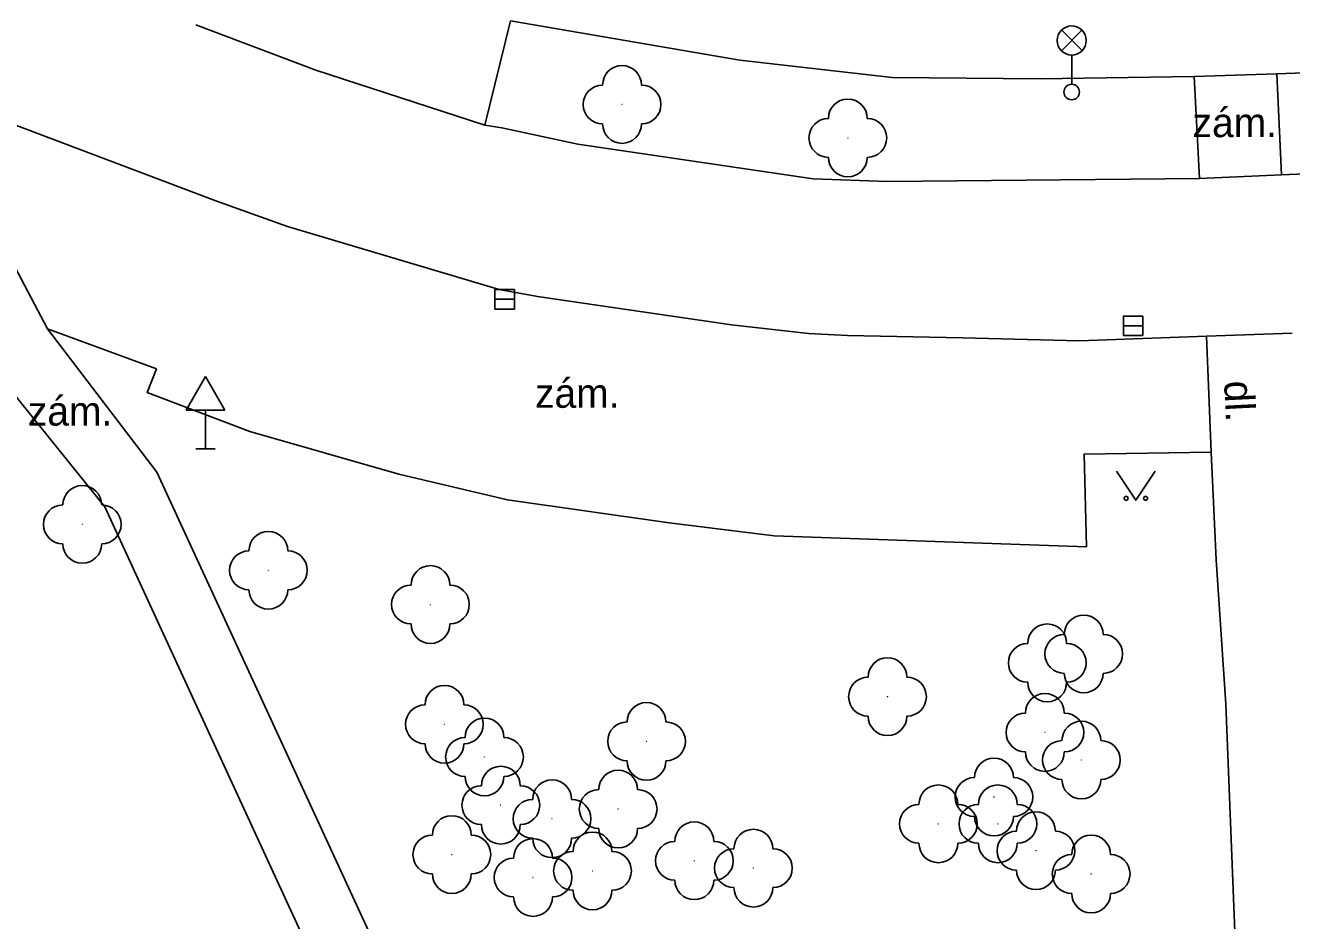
# Model space of a CAD drawing. Extents: x -737812 to -729375, y -1123000 to -1115500.
# Drawn here: x -736495.9 to -736463.32, y -1118572.6 to -1118549.58 of the extents above; entities that cross this region are included whole.
import ezdxf

# ---------------------------------------------------------------- set-up
doc = ezdxf.new("R2010")
doc.units = 0
for name, color, linetype in [('Doplněk polohopisu', 7, 'Continuous'), ('Doplňkové značky', 7, 'Continuous'), ('Komunikace', 7, 'Continuous'), ('Pomocné popisy', 7, 'Continuous'), ('Povr_ zn_ inž_ sítí - el_', 7, 'Continuous'), ('Povr_ zn_ inž_ sítí - kan_', 7, 'Continuous'), ('Zeleň', 7, 'Continuous'), ('Značky druhů pozemků', 7, 'Continuous')]:
    doc.layers.add(name, color=color, linetype=linetype)

msp = doc.modelspace()

# ---------------------------------------------------------------- linework, layer by layer
at = {"layer": 'Doplněk polohopisu'}
for p, q in [((-736483.42, -1118549.46), (-736484.08, -1118552.14)), ((-736477.52, -1118550.47), (-736483.42, -1118549.46)), ((-736473.6, -1118550.92), (-736477.52, -1118550.47)), ((-736469.79, -1118550.95), (-736473.6, -1118550.92)), ((-736465.69, -1118553.51), (-736465.83, -1118550.89))]:
    msp.add_line(p, q, dxfattribs=at)
for points in [[(-736501.13, -1118550.17), (-736496.78, -1118558.34), (-736493.86, -1118561.96), (-736487.01, -1118576.82)], [(-736463.7, -1118550.82), (-736452.43, -1118550.41)], [(-736465.83, -1118550.89), (-736463.7, -1118550.82)], [(-736463.58, -1118553.42), (-736463.7, -1118550.82)], [(-736465.83, -1118550.89), (-736469.79, -1118550.95)], [(-736495.33, -1118557.38), (-736497.28, -1118553.7)], [(-736485.58, -1118576.09), (-736492.52, -1118561.07), (-736495.33, -1118557.38)], [(-736465.39, -1118560.55), (-736468.66, -1118560.6), (-736468.6, -1118562.99), (-736476.64, -1118562.7), (-736479.34, -1118562.37), (-736483.5, -1118561.78), (-736486.29, -1118561.12), (-736490.13, -1118560.02), (-736492.77, -1118559.02), (-736492.53, -1118558.41), (-736495.33, -1118557.38)], [(-736465.51, -1118557.57), (-736465.39, -1118560.55)], [(-736465.01, -1118567.03), (-736465.26, -1118563.32), (-736465.39, -1118560.55)], [(-736464.69, -1118575.27), (-736465.01, -1118567.03)]]:
    msp.add_lwpolyline(points, dxfattribs=at)
at = {"layer": 'Doplňkové značky'}
for p, q in [((-736491.27, -1118558.604), (-736491.77, -1118559.47)), ((-736491.27, -1118558.604), (-736490.77, -1118559.47)), ((-736491.77, -1118559.47), (-736490.77, -1118559.47)), ((-736491.27, -1118560.47), (-736491.27, -1118559.47)), ((-736491.52, -1118560.47), (-736491.02, -1118560.47))]:
    msp.add_line(p, q, dxfattribs=at)
at = {"layer": 'Komunikace'}
for p, q in [((-736484.08, -1118552.14), (-736483.64, -1118552.21)), ((-736483.64, -1118552.21), (-736481.69, -1118552.63)), ((-736481.69, -1118552.63), (-736475.63, -1118553.52)), ((-736463.58, -1118553.42), (-736452.32, -1118552.95)), ((-736475.63, -1118553.52), (-736473.72, -1118553.59)), ((-736473.72, -1118553.59), (-736465.69, -1118553.51))]:
    msp.add_line(p, q, dxfattribs=at)
for points in [[(-736484.08, -1118552.14), (-736488.43, -1118550.73), (-736491.52, -1118549.56)], [(-736496.64, -1118551.96), (-736491, -1118554.09), (-736489.16, -1118554.75), (-736483.71, -1118556.37), (-736482.73, -1118556.55), (-736477.73, -1118557.28), (-736475.75, -1118557.5), (-736474.75, -1118557.55), (-736471.79, -1118557.61), (-736468.78, -1118557.69), (-736465.51, -1118557.57)], [(-736465.69, -1118553.51), (-736463.58, -1118553.42)], [(-736465.51, -1118557.57), (-736463.31, -1118557.49)]]:
    msp.add_lwpolyline(points, dxfattribs=at)
at = {"layer": 'Povr_ zn_ inž_ sítí - el_'}
for p, q in [((-736469.244, -1118550.228), (-736468.716, -1118549.7)), ((-736468.708, -1118550.225), (-736469.236, -1118549.696)), ((-736468.98, -1118550.34), (-736468.98, -1118551.09))]:
    msp.add_line(p, q, dxfattribs=at)
for centre, radius in [((-736468.98, -1118549.965), 0.375), ((-736468.98, -1118551.29), 0.2)]:
    msp.add_circle(centre, radius, dxfattribs=at)
at = {"layer": 'Povr_ zn_ inž_ sítí - kan_'}
for p, q in [((-736483.82, -1118556.62), (-736483.32, -1118556.62)), ((-736467.65, -1118557.3), (-736467.15, -1118557.3))]:
    msp.add_line(p, q, dxfattribs=at)
for points in [[(-736483.82, -1118556.871), (-736483.32, -1118556.871), (-736483.32, -1118556.37), (-736483.82, -1118556.37)], [(-736467.65, -1118557.551), (-736467.15, -1118557.551), (-736467.15, -1118557.05), (-736467.65, -1118557.05)]]:
    msp.add_lwpolyline(points, close=True, dxfattribs=at)
at = {"layer": 'Zeleň'}
for centre in [(-736480.55, -1118551.61), (-736474.74, -1118552.47), (-736494.44, -1118562.41), (-736489.65, -1118563.59), (-736485.48, -1118564.47), (-736468.671, -1118565.74), (-736469.61, -1118565.97), (-736473.72, -1118566.84), (-736485.12, -1118567.55), (-736469.67, -1118567.76), (-736479.92, -1118567.99), (-736484.09, -1118568.39), (-736468.73, -1118568.47), (-736483.67, -1118569.63), (-736470.98, -1118569.42), (-736482.35, -1118569.98), (-736480.65, -1118569.73), (-736472.41, -1118570.11), (-736470.88, -1118570.11), (-736484.93, -1118570.9), (-736469.9, -1118570.8), (-736481.31, -1118571.32), (-736478.69, -1118571.06), (-736477.17, -1118571.25), (-736482.84, -1118571.49), (-736468.48, -1118571.4)]:
    msp.add_circle(centre, 0.0005, dxfattribs=at)
for centre, start, end in [((-736480.55, -1118551.11), 360, 180), ((-736481.05, -1118551.61), 90, 270), ((-736480.05, -1118551.61), 270, 90), ((-736474.74, -1118551.97), 360, 180), ((-736480.55, -1118552.11), 180, 360), ((-736475.24, -1118552.47), 90, 270), ((-736474.24, -1118552.47), 270, 90), ((-736474.74, -1118552.97), 180, 360), ((-736494.44, -1118561.91), 360, 180), ((-736494.94, -1118562.41), 90, 270), ((-736493.94, -1118562.41), 270, 90), ((-736489.65, -1118563.09), 360, 180), ((-736494.44, -1118562.91), 180, 360), ((-736490.15, -1118563.59), 90, 270), ((-736489.15, -1118563.59), 270, 90), ((-736485.48, -1118563.97), 360, 180), ((-736489.65, -1118564.09), 180, 360), ((-736485.98, -1118564.47), 90, 270), ((-736484.98, -1118564.47), 270, 90), ((-736468.671, -1118565.24), 360, 180), ((-736485.48, -1118564.97), 180, 360), ((-736469.61, -1118565.47), 360, 180), ((-736470.11, -1118565.97), 90, 270), ((-736469.171, -1118565.74), 90, 270), ((-736469.11, -1118565.97), 270, 90), ((-736468.171, -1118565.74), 270, 90), ((-736473.72, -1118566.34), 360, 180), ((-736474.22, -1118566.84), 90, 270), ((-736473.22, -1118566.84), 270, 90), ((-736468.671, -1118566.24), 180, 360), ((-736485.12, -1118567.05), 360, 180), ((-736469.67, -1118567.26), 360, 180), ((-736469.61, -1118566.47), 180, 360), ((-736485.62, -1118567.55), 90, 270), ((-736484.62, -1118567.55), 270, 90), ((-736479.92, -1118567.49), 360, 180), ((-736484.09, -1118567.89), 360, 180), ((-736473.72, -1118567.34), 180, 360), ((-736470.17, -1118567.76), 90, 270), ((-736469.17, -1118567.76), 270, 90), ((-736480.42, -1118567.99), 90, 270), ((-736479.42, -1118567.99), 270, 90), ((-736468.73, -1118567.97), 360, 180), ((-736485.12, -1118568.05), 180, 360), ((-736484.59, -1118568.39), 90, 270), ((-736483.59, -1118568.39), 270, 90), ((-736469.23, -1118568.47), 90, 270), ((-736468.23, -1118568.47), 270, 90), ((-736470.98, -1118568.92), 360, 180), ((-736469.67, -1118568.26), 180, 360), ((-736483.67, -1118569.13), 360, 180), ((-736480.65, -1118569.23), 360, 180), ((-736479.92, -1118568.49), 180, 360), ((-736484.09, -1118568.89), 180, 360), ((-736482.35, -1118569.48), 360, 180), ((-736471.48, -1118569.42), 90, 270), ((-736470.48, -1118569.42), 270, 90), ((-736468.73, -1118568.97), 180, 360), ((-736484.17, -1118569.63), 90, 270), ((-736483.17, -1118569.63), 270, 90), ((-736481.15, -1118569.73), 90, 270), ((-736480.15, -1118569.73), 270, 90), ((-736472.41, -1118569.61), 360, 180), ((-736470.88, -1118569.61), 360, 180), ((-736482.85, -1118569.98), 90, 270), ((-736481.85, -1118569.98), 270, 90), ((-736472.91, -1118570.11), 90, 270), ((-736471.91, -1118570.11), 270, 90), ((-736471.38, -1118570.11), 90, 270), ((-736470.38, -1118570.11), 270, 90), ((-736484.93, -1118570.4), 360, 180), ((-736470.98, -1118569.92), 180, 360), ((-736469.9, -1118570.3), 360, 180), ((-736483.67, -1118570.13), 180, 360), ((-736481.31, -1118570.82), 360, 180), ((-736480.65, -1118570.23), 180, 360), ((-736478.69, -1118570.56), 360, 180), ((-736477.17, -1118570.75), 360, 180), ((-736470.4, -1118570.8), 90, 270), ((-736469.4, -1118570.8), 270, 90), ((-736485.43, -1118570.9), 90, 270), ((-736484.43, -1118570.9), 270, 90), ((-736482.84, -1118570.99), 360, 180), ((-736482.35, -1118570.48), 180, 360), ((-736479.19, -1118571.06), 90, 270), ((-736478.19, -1118571.06), 270, 90), ((-736472.41, -1118570.61), 180, 360), ((-736470.88, -1118570.61), 180, 360), ((-736468.48, -1118570.9), 360, 180), ((-736483.34, -1118571.49), 90, 270), ((-736482.34, -1118571.49), 270, 90), ((-736481.81, -1118571.32), 90, 270), ((-736480.81, -1118571.32), 270, 90), ((-736477.67, -1118571.25), 90, 270), ((-736476.67, -1118571.25), 270, 90), ((-736468.98, -1118571.4), 90, 270), ((-736467.98, -1118571.4), 270, 90), ((-736469.9, -1118571.3), 180, 360), ((-736484.93, -1118571.4), 180, 360), ((-736478.69, -1118571.56), 180, 360), ((-736482.84, -1118571.99), 180, 360), ((-736481.31, -1118571.82), 180, 360), ((-736477.17, -1118571.75), 180, 360), ((-736468.48, -1118571.9), 180, 360)]:
    msp.add_arc(centre, 0.5, start, end, dxfattribs=at)
at = {"layer": 'Značky druhů pozemků'}
msp.add_lwpolyline([(-736467.83, -1118561.04), (-736467.33, -1118561.79), (-736466.83, -1118561.04)], dxfattribs=at)
for centre in [(-736467.58, -1118561.74), (-736467.08, -1118561.74)]:
    msp.add_circle(centre, 0.05, dxfattribs=at)

# ---------------------------------------------------------------- texts
at = {"layer": 'Pomocné popisy'}
for p in [(-736465.87, -1118552.45), (-736482.79, -1118559.41), (-736495.84, -1118559.87)]:
    msp.add_text('zám.', height=0.75, dxfattribs=at).set_placement(p)
msp.add_text('dl.', height=0.75, rotation=272.8653, dxfattribs=at).set_placement((-736465.06, -1118558.73))

doc.saveas('drawing.dxf')
